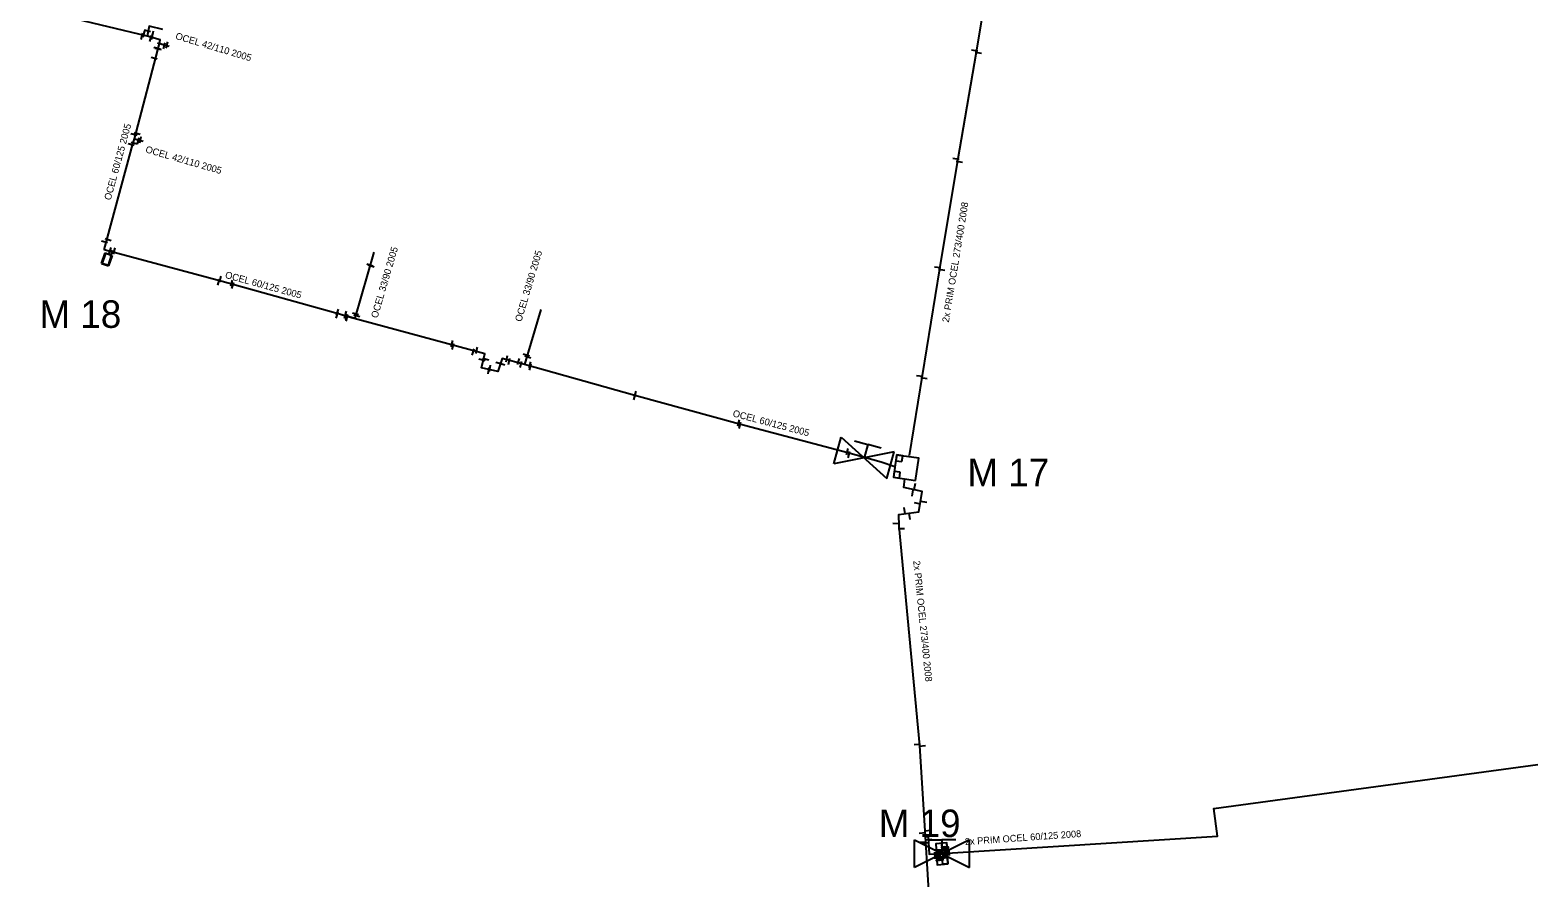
# Model space of a CAD drawing. Extents: x -642943 to -623314, y -1138561 to -1113539.
# Drawn here: x -641915.9 to -641751.4, y -1115169.3 to -1115076.8 of the extents above; entities that cross this region are included whole.
import ezdxf

# ---------------------------------------------------------------- set-up
doc = ezdxf.new("R2010")
doc.units = 0
for name, color, linetype in [('horkovod armatury', 7, 'Continuous'), ('horkovod dimenze', 7, 'Continuous'), ('horkovod předisol', 7, 'Continuous'), ('horkovod sváry', 7, 'Continuous'), ('horkovod trasa', 7, 'Continuous'), ('horkovod zrušený', 7, 'Continuous'), ('horkovod číslo šachty', 7, 'Continuous'), ('horkovod šachty', 7, 'Continuous')]:
    doc.layers.add(name, color=color, linetype=linetype)

# ---------------------------------------------------------------- blocks, each defined once
blk = doc.blocks.new('SPH')
at = {"layer": 'horkovod sváry'}
blk.add_line((0, -0.035), (0, 0.035), dxfattribs=at)
blk = doc.blocks.new('POINT_DISPLAY')
blk.add_line((0, 0), (0, 0))
blk = doc.blocks.new('SCH_01_14')
at = {"layer": 'horkovod armatury'}
for p, q in [((10, 5), (-10, -5)), ((-10, -5), (-10, 5)), ((-10, 5), (10, -5)), ((-5, 5), (0, 5)), ((0, 5), (0, 0)), ((5, 5), (0, 5)), ((10, -5), (10, 5))]:
    blk.add_line(p, q, dxfattribs=at)
blk = doc.blocks.new('KULVEN')
at = {"layer": 'horkovod armatury'}
for p, q in [((-0.066, -0.044), (-0.066, 0.044)), ((-0.053, -0.035), (-0.053, 0.035)), ((-0.04, -0.027), (-0.04, 0.027)), ((-0.027, -0.018), (-0.027, 0.018)), ((-0.013, -0.009), (-0.013, 0.009)), ((0.014, -0.009), (0.014, 0.009)), ((0.027, -0.018), (0.027, 0.018)), ((0.037, -0.025), (0.037, 0.025)), ((0.049, -0.033), (0.049, 0.033)), ((0.063, -0.042), (0.063, 0.042))]:
    blk.add_line(p, q, dxfattribs=at)
blk.add_lwpolyline([(0, 0), (0.076, 0.051), (0.076, -0.051), (-0.077, 0.051), (-0.076, -0.051), (0, 0)], dxfattribs=at)
blk = doc.blocks.new('SCH_01_10')
at = {"layer": 'horkovod armatury'}
for p, q in [((10, 5), (-10, -5)), ((-10, -5), (-10, 5)), ((-10, 5), (10, -5)), ((-5, 5), (0, 5)), ((0, 5), (0, 0)), ((5, 5), (0, 5)), ((10, -5), (10, 5))]:
    blk.add_line(p, q, dxfattribs=at)

msp = doc.modelspace()

# ---------------------------------------------------------------- linework, layer by layer
at = {"layer": 'horkovod předisol'}
for p, q in [((-641904.52, -1115088.69), (-641901.79, -1115078.3)), ((-641901.79, -1115078.3), (-641900.71, -1115078.59)), ((-641904.52, -1115088.69), (-641903.55, -1115088.96)), ((-641860.2, -1115107.3), (-641861.95, -1115113.3))]:
    msp.add_line(p, q, dxfattribs=at)
for points in [[(-641819.98, -1115123.22), (-641816.66, -1115102.86), (-641814.71, -1115091.06), (-641812.67, -1115079.21), (-641806.71, -1115043.65), (-641802.86, -1115020.07), (-641802.61, -1115018.85), (-641799.73, -1115019.18), (-641799.32, -1115017.01), (-641802.22, -1115016.49), (-641802.18, -1115015.76)], [(-641901.42, -1115076.76), (-641902.89, -1115076.42), (-641903.14, -1115077.49), (-641915.89, -1115074.45)], [(-641901.79, -1115078.3), (-641901.69, -1115077.88), (-641903.14, -1115077.49)], [(-641907.82, -1115100.8), (-641904.7, -1115089.22), (-641904.52, -1115088.69)], [(-641881.91, -1115107.89), (-641894.93, -1115104.24), (-641907.82, -1115100.8)], [(-641881.91, -1115107.89), (-641881.5, -1115107.96), (-641880.43, -1115108.25), (-641878.35, -1115101.06)], [(-641861.95, -1115113.3), (-641864.4, -1115112.65), (-641864.88, -1115114.07), (-641866.66, -1115113.66), (-641866.29, -1115112.15), (-641881.49, -1115108.05), (-641881.91, -1115107.89)], [(-641821.56, -1115124.45), (-641823.07, -1115123.97), (-641826.69, -1115122.94), (-641838.53, -1115119.81), (-641849.93, -1115116.68), (-641861.95, -1115113.3)], [(-641818.21, -1115164.8), (-641818.83, -1115154.85), (-641821.11, -1115130.95), (-641821.13, -1115129.68), (-641818.97, -1115129.37), (-641818.59, -1115127.16), (-641820.58, -1115126.72), (-641820.48, -1115125.79)], [(-641815.86, -1115166.62), (-641786.37, -1115164.76), (-641786.78, -1115161.74), (-641751.43, -1115156.93)], [(-641818.21, -1115164.8), (-641817.92, -1115164.8), (-641817.82, -1115166.73), (-641815.86, -1115166.62)], [(-641816.67, -1115190.37), (-641817.47, -1115177.24), (-641818.21, -1115164.8)]]:
    msp.add_lwpolyline(points, dxfattribs=at)
at = {"layer": 'horkovod trasa'}
for p, q in [((-641904.52, -1115088.69), (-641901.79, -1115078.3)), ((-641901.79, -1115078.3), (-641900.71, -1115078.59)), ((-641904.52, -1115088.69), (-641903.55, -1115088.96)), ((-641860.2, -1115107.3), (-641861.95, -1115113.3))]:
    msp.add_line(p, q, dxfattribs=at)
for points in [[(-641819.98, -1115123.22), (-641816.66, -1115102.86), (-641814.71, -1115091.06), (-641812.67, -1115079.21), (-641806.71, -1115043.65), (-641802.86, -1115020.07), (-641802.61, -1115018.85), (-641799.73, -1115019.18), (-641799.32, -1115017.01), (-641802.22, -1115016.49), (-641802.18, -1115015.76)], [(-641901.42, -1115076.76), (-641902.89, -1115076.42), (-641903.14, -1115077.49), (-641915.89, -1115074.45)], [(-641901.79, -1115078.3), (-641901.69, -1115077.88), (-641903.14, -1115077.49)], [(-641907.82, -1115100.8), (-641904.7, -1115089.22), (-641904.52, -1115088.69)], [(-641881.91, -1115107.89), (-641894.93, -1115104.24), (-641907.82, -1115100.8)], [(-641881.91, -1115107.89), (-641881.5, -1115107.96), (-641880.43, -1115108.25), (-641878.35, -1115101.06)], [(-641861.95, -1115113.3), (-641864.4, -1115112.65), (-641864.88, -1115114.07), (-641866.66, -1115113.66), (-641866.29, -1115112.15), (-641881.49, -1115108.05), (-641881.91, -1115107.89)], [(-641821.56, -1115124.45), (-641823.07, -1115123.97), (-641826.69, -1115122.94), (-641838.53, -1115119.81), (-641849.93, -1115116.68), (-641861.95, -1115113.3)], [(-641818.21, -1115164.8), (-641818.83, -1115154.85), (-641821.11, -1115130.95), (-641821.13, -1115129.68), (-641818.97, -1115129.37), (-641818.59, -1115127.16), (-641820.58, -1115126.72), (-641820.48, -1115125.79)], [(-641815.86, -1115166.62), (-641786.37, -1115164.76), (-641786.78, -1115161.74), (-641751.43, -1115156.93)], [(-641818.21, -1115164.8), (-641817.92, -1115164.8), (-641817.82, -1115166.73), (-641815.86, -1115166.62)], [(-641816.67, -1115190.37), (-641817.47, -1115177.24), (-641818.21, -1115164.8)]]:
    msp.add_lwpolyline(points, dxfattribs=at)
at = {"layer": 'horkovod zrušený'}
msp.add_line((-641907.09, -1115100.56), (-641907.34, -1115101.31), dxfattribs=at)
at = {"layer": 'horkovod šachty'}
for p, q in [((-641908.1, -1115102.28), (-641907.71, -1115101.14)), ((-641907.71, -1115101.14), (-641906.95, -1115101.4)), ((-641906.95, -1115101.4), (-641907.34, -1115102.54)), ((-641908.1, -1115102.28), (-641907.34, -1115102.54)), ((-641821.35, -1115123.17), (-641821.45, -1115123.81)), ((-641820.71, -1115123.26), (-641821.35, -1115123.17)), ((-641820.8, -1115123.9), (-641820.71, -1115123.26)), ((-641821.45, -1115123.81), (-641820.8, -1115123.9)), ((-641821.63, -1115124.97), (-641821.72, -1115125.61)), ((-641821.72, -1115125.61), (-641821.08, -1115125.7)), ((-641820.98, -1115125.06), (-641821.63, -1115124.97)), ((-641821.08, -1115125.7), (-641820.98, -1115125.06)), ((-641815.89, -1115165.49), (-641816.49, -1115165.53)), ((-641816.49, -1115165.53), (-641816.44, -1115166.13)), ((-641815.84, -1115166.09), (-641815.89, -1115165.49)), ((-641816.44, -1115166.13), (-641815.84, -1115166.09)), ((-641815.84, -1115167.13), (-641816.44, -1115167.18)), ((-641816.44, -1115167.18), (-641816.39, -1115167.77)), ((-641815.8, -1115167.73), (-641815.84, -1115167.13)), ((-641816.39, -1115167.77), (-641815.8, -1115167.73))]:
    msp.add_line(p, q, dxfattribs=at)
msp.add_lwpolyline([(-641907.68, -1115101.19), (-641908.05, -1115102.25), (-641907.36, -1115102.49), (-641907, -1115101.43)], close=True, dxfattribs=at)
for points in [[(-641819.3, -1115125.96), (-641818.95, -1115123.54), (-641821.38, -1115123.18), (-641821.73, -1115125.61), (-641819.3, -1115125.96)], [(-641815.75, -1115167.78), (-641815.89, -1115165.49), (-641817.09, -1115165.58), (-641816.95, -1115167.86), (-641815.75, -1115167.78)]]:
    msp.add_lwpolyline(points, dxfattribs=at)

# ---------------------------------------------------------------- block references
at = {"layer": 'horkovod armatury'}
for name, p, xscale, yscale, rotation in [('SCH_01_14', (-641824.92, -1115123.49), 0.30000322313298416, 0.3000032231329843, -15.539820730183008), ('KULVEN', (-641816.09, -1115166.52), 7.5, 7.5, -90.00000000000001), ('KULVEN', (-641816.72, -1115166.8), 7.500003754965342, 7.50000375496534, 93.00239183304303)]:
    msp.add_blockref(name, p, dxfattribs=dict(at, xscale=xscale, yscale=yscale, rotation=rotation))
at = {"layer": 'horkovod armatury', "xscale": 0.2999795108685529, "yscale": 0.2999795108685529}
msp.add_blockref('SCH_01_10', (-641816.43, -1115166.66), dxfattribs=at)
at = {"layer": 'horkovod sváry'}
for p, xscale, yscale, rotation in [((-641903.74, -1115077.51), 10.000002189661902, 10.000002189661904, 165.04885283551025), ((-641903.51, -1115077.25), 10.000005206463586, 10.000005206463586, 164.9775980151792), ((-641903.1, -1115076.93), 9.999994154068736, 9.999994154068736, 76.3100201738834), ((-641902.58, -1115077.51), 10.000006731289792, 10.000006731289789, -13.413595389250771), ((-641902.52, -1115077.27), 9.999979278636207, 9.999979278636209, -12.71656489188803), ((-641902.74, -1115077.75), 10.000009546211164, 10.000009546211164, -15.089257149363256), ((-641902.05, -1115078.82), 10.000015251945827, 10.000015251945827, 74.81152532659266), ((-641901.91, -1115078.91), 10.000018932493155, 10.000018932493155, 76.35234021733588), ((-641901.67, -1115078.35), 9.999987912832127, 9.99998791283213, 75.85426760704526), ((-641901.25, -1115078.55), 10.000019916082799, 10.000019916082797, -13.978457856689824), ((-641900.96, -1115078.45), 9.999984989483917, 9.999984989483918, -13.698780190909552), ((-641902.36, -1115079.9), 10.000013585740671, 10.00001358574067, 74.26119155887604), ((-641812.88, -1115079.08), 10.000017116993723, 10.000017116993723, 81.1193902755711), ((-641812.48, -1115079.34), 9.999997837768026, 9.999997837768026, 81.19821683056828), ((-641904.56, -1115088.23), 10.000011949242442, 10.000011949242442, 75.44892025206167), ((-641904.22, -1115088.14), 10.000023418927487, 10.000023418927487, 74.6331449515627), ((-641904.12, -1115088.91), 9.999990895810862, 9.999990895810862, 166.99308451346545), ((-641903.84, -1115088.77), 9.99998544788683, 9.999985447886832, -11.821518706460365), ((-641904.87, -1115089.28), 10.000011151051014, 10.000011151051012, -104.59877285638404), ((-641904.53, -1115089.16), 10.000012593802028, 10.00001259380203, -105.12821881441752), ((-641814.9, -1115090.9), 10.00001923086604, 10.00001923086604, 81.07105156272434), ((-641814.52, -1115091.21), 10.00000068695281, 10.000000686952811, 81.56306051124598), ((-641907.78, -1115099.95), 9.999975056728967, 9.999975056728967, 74.84601779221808), ((-641907.38, -1115099.71), 9.99998176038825, 9.99998176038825, 74.30714982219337), ((-641907, -1115101.18), 10.000004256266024, 10.000004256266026, -15.497804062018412), ((-641906.69, -1115100.93), 9.999996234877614, 9.999996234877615, -15.255142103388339), ((-641878.85, -1115102.48), 9.999991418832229, 9.999991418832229, 70.9983210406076), ((-641878.85, -1115102.48), 9.999991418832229, 9.999991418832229, 70.9983210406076), ((-641878.7, -1115102.55), 9.999988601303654, 9.999988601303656, -108.29489256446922), ((-641878.7, -1115102.55), 9.999988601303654, 9.999988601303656, -108.29489256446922), ((-641816.9, -1115102.72), 9.9999971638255, 9.999997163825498, 82.24325739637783), ((-641816.47, -1115103), 10.000024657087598, 10.000024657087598, 80.93437175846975), ((-641895.32, -1115104.33), 10.000015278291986, 10.000015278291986, -14.72535208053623), ((-641895.14, -1115104), 10.000020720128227, 10.000020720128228, -13.974057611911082), ((-641893.91, -1115104.43), 10.000010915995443, 10.000010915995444, -15.452945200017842), ((-641893.78, -1115104.69), 10.000014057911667, 10.000014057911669, -15.500003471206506), ((-641882.41, -1115107.91), 9.999998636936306, 9.999998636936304, -18.113155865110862), ((-641882.37, -1115107.6), 9.999996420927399, 9.9999964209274, -17.88256273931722), ((-641881.5, -1115107.94), 10.000009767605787, 10.000009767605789, -15.147570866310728), ((-641881.49, -1115107.83), 10.000010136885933, 10.000010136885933, -15.124076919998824), ((-641881.35, -1115108.15), 10.00001974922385, 10.000019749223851, -15.300187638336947), ((-641881.34, -1115108.23), 10.000019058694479, 10.000019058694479, -15.320382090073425), ((-641880.4, -1115107.8), 10.000021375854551, 10.000021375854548, 73.06035727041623), ((-641880.25, -1115108.02), 9.999980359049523, 9.999980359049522, 73.13362381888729), ((-641869.88, -1115111.03), 9.999995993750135, 9.999995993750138, -15.182975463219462), ((-641869.75, -1115111.34), 9.999998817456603, 9.999998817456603, -15.388477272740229), ((-641867.57, -1115111.94), 10.000007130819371, 10.000007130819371, -15.875800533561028), ((-641867.19, -1115111.76), 10.000005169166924, 10.00000516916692, -14.003500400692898), ((-641866.6, -1115112.81), 10.000004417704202, 10.000004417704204, 74.86071291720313), ((-641866.2, -1115112.75), 10.000010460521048, 10.000010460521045, 74.6818174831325), ((-641865.73, -1115113.73), 9.999993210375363, 9.999993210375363, -10.30477487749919), ((-641864.76, -1115113.18), 10.000001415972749, 10.000001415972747, 72.97942232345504), ((-641864.43, -1115113.28), 9.999996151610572, 9.999996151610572, 73.0352100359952), ((-641863.89, -1115112.66), 10.000007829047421, 10.000007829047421, -14.169092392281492), ((-641863.65, -1115112.95), 10.000014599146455, 10.000014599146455, -11.883367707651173), ((-641862.63, -1115112.98), 10.000010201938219, 10.000010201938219, -17.36911321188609), ((-641862.34, -1115113.31), 10.000006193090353, 10.00000619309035, -15.220837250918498), ((-641861.77, -1115112.28), 9.999992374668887, 9.999992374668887, 73.38161268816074), ((-641861.61, -1115112.51), 10.000006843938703, 10.000006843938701, 73.84856622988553), ((-641861.37, -1115113.35), 9.999992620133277, 9.999992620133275, -15.411456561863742), ((-641861.34, -1115113.58), 9.99998145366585, 9.999981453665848, -15.701719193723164), ((-641865.87, -1115113.99), 10.000014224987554, 10.000014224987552, -10.635766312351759), ((-641818.85, -1115114.58), 10.000020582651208, 10.000020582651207, 82.25216142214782), ((-641818.4, -1115114.82), 10.000011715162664, 10.000011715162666, 81.0850885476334), ((-641849.96, -1115116.81), 10.000019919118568, 10.000019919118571, -15.130418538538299), ((-641849.89, -1115116.56), 10.000014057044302, 10.000014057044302, -15.477024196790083), ((-641838.59, -1115119.68), 9.999975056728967, 9.99997505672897, -15.15398220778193), ((-641838.47, -1115119.95), 10.000002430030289, 10.000002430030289, -15.051137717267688), ((-641826.75, -1115122.81), 9.999997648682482, 9.999997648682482, -14.846241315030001), ((-641826.57, -1115123.14), 10.000021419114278, 10.000021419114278, -14.96603052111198), ((-641819.39, -1115126.58), 9.999988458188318, 9.999988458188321, -11.38653596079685), ((-641819.63, -1115127.31), 10.000012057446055, 10.000012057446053, -11.024761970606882), ((-641818.43, -1115128.3), 10.00001477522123, 10.000014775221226, 79.04373196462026), ((-641820.49, -1115129.26), 10.00000021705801, 10.000000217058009, 9.438154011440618), ((-641819.96, -1115129.87), 10.000022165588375, 10.000022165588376, 9.238316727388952), ((-641819.08, -1115128.46), 9.999999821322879, 9.999999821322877, 79.83919521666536), ((-641821.45, -1115130.67), 10.000002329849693, 10.000002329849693, 88.43552990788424), ((-641820.86, -1115131.23), 9.99998113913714, 9.999981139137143, 89.4583773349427), ((-641819.12, -1115154.77), 10.000004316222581, 10.000004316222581, 94.72914337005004), ((-641818.57, -1115154.93), 10.000010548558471, 10.000010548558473, 96.46880055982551), ((-641818.56, -1115164.43), 10.00000631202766, 10.00000631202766, 94.8506962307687), ((-641817.98, -1115164.13), 10.00002031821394, 10.000020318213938, -84.80112651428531), ((-641818.52, -1115165.42), 9.999985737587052, 9.999985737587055, 94.69863316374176), ((-641818.23, -1115165.51), 9.999987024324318, 9.999987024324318, 95.10164799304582), ((-641817.9, -1115165.16), 10.000007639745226, 10.000007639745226, 94.54792151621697), ((-641817.63, -1115165.21), 10.000000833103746, 10.000000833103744, 94.72566472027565), ((-641817.18, -1115166.86), 9.999979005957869, 9.999979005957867, 3.30675239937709), ((-641816.68, -1115166.57), 9.99997781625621, 9.999977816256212, -175.5494822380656), ((-641816.12, -1115166.75), 9.999995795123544, 9.999995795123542, 3.941413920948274), ((-641815.63, -1115166.5), 10.000006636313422, 10.00000663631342, 2.070053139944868)]:
    msp.add_blockref('SPH', p, dxfattribs=dict(at, xscale=xscale, yscale=yscale, rotation=rotation))
at = {"layer": 'horkovod šachty'}
for p in [(-641907.52, -1115101.84), (-641907.33, -1115101.28), (-641821.07, -1115123.53), (-641821.35, -1115125.33), (-641816.16, -1115165.81), (-641816.12, -1115167.45)]:
    msp.add_blockref('POINT_DISPLAY', p, dxfattribs=at)

# ---------------------------------------------------------------- texts
at = {"layer": 'horkovod dimenze'}
for s, rotation, p in [('OCEL 42/110 2005', 343.393, (-641900.1, -1115077.79)), ('OCEL 60/125 2005', 74.7449, (-641907.11, -1115095.44)), ('OCEL 42/110 2005', 343.8632, (-641903.37, -1115090.16)), ('2x PRIM OCEL 273/400 2008', 80.7351, (-641815.68, -1115108.75)), ('OCEL 33/90 2005', 73.664, (-641878.01, -1115108.3)), ('OCEL 33/90 2005', 73.4918, (-641862.31, -1115108.7)), ('OCEL 60/125 2005', 344.6399, (-641894.68, -1115103.85)), ('OCEL 60/125 2005', 345.1921, (-641839.31, -1115118.96)), ('2x PRIM OCEL 273/400 2008', 275.81, (-641819.57, -1115134.73)), ('2x PRIM OCEL 60/125 2008', 4.0261, (-641813.9, -1115165.73))]:
    msp.add_text(s, height=0.75, rotation=rotation, dxfattribs=at).set_placement(p)
at = {"layer": 'horkovod číslo šachty'}
for s, p in [('M 18', (-641914.87, -1115109.31)), ('M 17', (-641813.65, -1115126.58)), ('M 19', (-641823.32, -1115164.85))]:
    msp.add_text(s, height=3, dxfattribs=at).set_placement(p)

doc.saveas('drawing.dxf')
